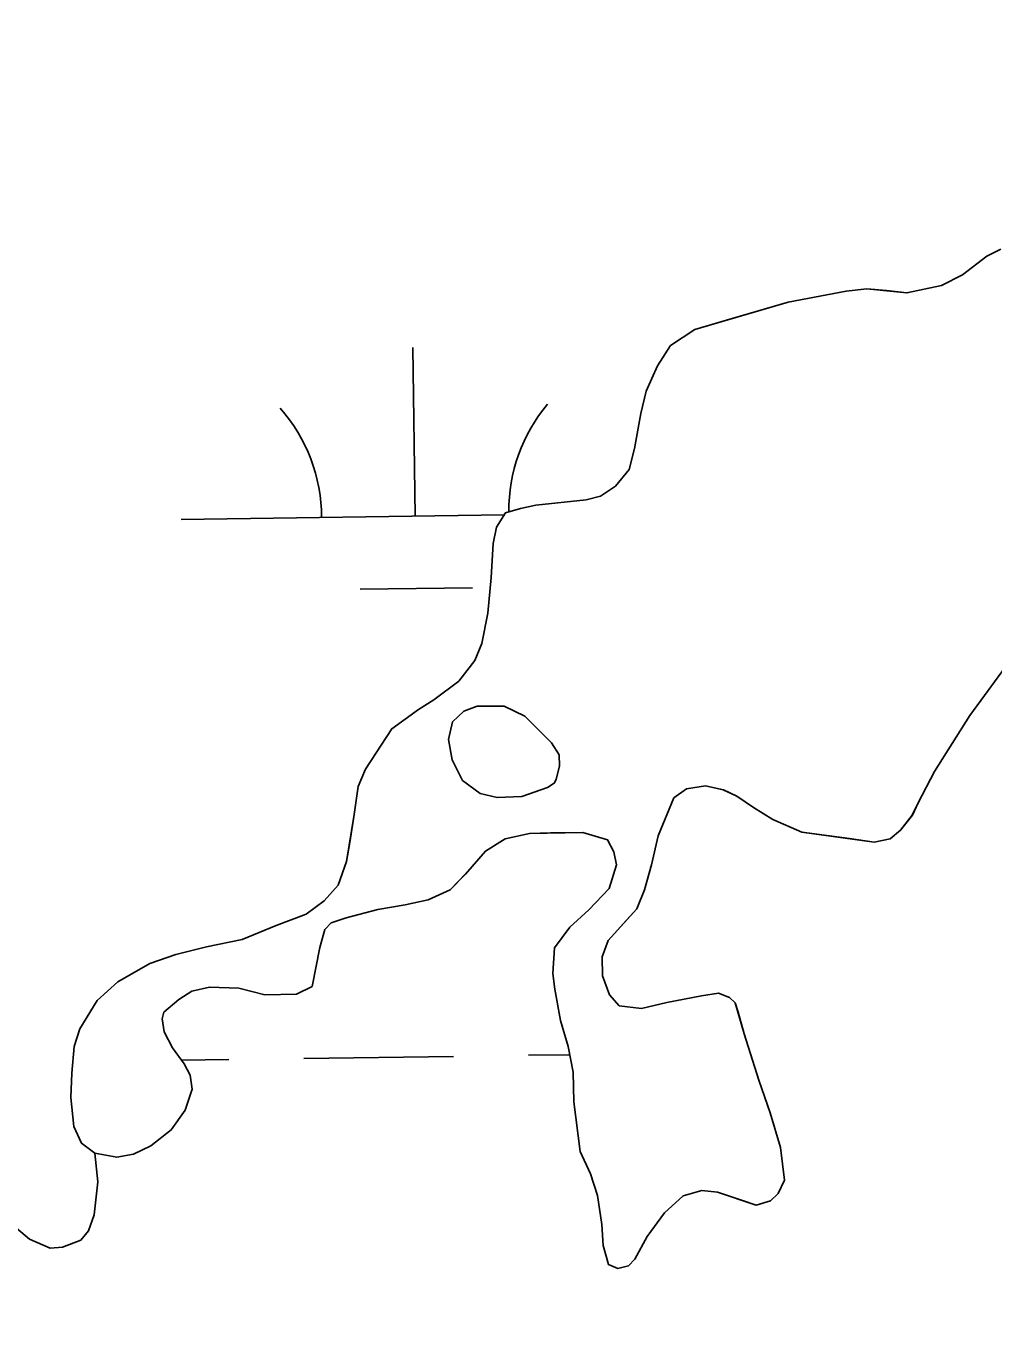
# Model space of a CAD drawing. Extents: x 3767014 to 3805179, y 361544 to 387384.
# Drawn here: x 3786646.4 to 3786853, y 368055.8 to 368335.6 of the extents above; entities that cross this region are included whole.
import ezdxf

# ---------------------------------------------------------------- set-up
doc = ezdxf.new("R2010")
doc.units = 0
for name, color, linetype in [('V-RIVR-EDGE', 7, 'Continuous'), ('V-TOPO-SHOR', 7, 'Continuous'), ('V-WETL-SWMP', 7, 'Continuous')]:
    doc.layers.add(name, color=color, linetype=linetype)

msp = doc.modelspace()

# ---------------------------------------------------------------- linework, layer by layer
at = {"layer": 'V-RIVR-EDGE'}
msp.add_spline([(3785266.865, 377529.211), (3785342.8, 377494.248), (3785391.258, 377467.439), (3785439.72, 377442.249), (3785475.246, 377418.707), (3785525.316, 377389.469), (3785575.383, 377359.422), (3785621.413, 377331.811), (3785722.351, 377269.288), (3785796.661, 377231.094), (3785852.385, 377199.415), (3785928.324, 377166.069), (3785964.678, 377149.804), (3786028.506, 377124.576), (3786060.018, 377113.175), (3786092.316, 377092.068), (3786117.34, 377073.405), (3786135.083, 377053.143), (3786154.458, 377039.347), (3786176.258, 377024.735), (3786206.946, 377006.867), (3786256.211, 376979.248), (3786328.098, 376942.677), (3786374.949, 376919.917), (3786491.265, 376862.208), (3786553.467, 376833.749), (3786619.713, 376805.279), (3786729.589, 376759.718), (3786796.656, 376736.099), (3786845.136, 376718.187), (3786867.767, 376712.469), (3787003.51, 376661.992), (3787089.16, 376631.048), (3787163.496, 376603.367), (3787230.559, 376578.13), (3787257.223, 376568.359), (3787300.044, 376551.27), (3787354.992, 376532.533), (3787409.127, 376512.181), (3787544.074, 376466.558), (3787612.756, 376442.126), (3787657.197, 376425.841), (3787730.724, 376398.162), (3787781.63, 376380.244), (3787834.96, 376361.511), (3787891.524, 376341.961), (3787940, 376322.432), (3787998.976, 376297.215), (3788050.697, 376281.721), (3788117.768, 376259.719), (3788176.757, 376240.164), (3788221.198, 376223.879), (3788259.981, 376209.226), (3788406.252, 376164.383), (3788541.215, 376125.23), (3788606.67, 376104.041), (3788679.39, 376077.173), (3788748.889, 376055.974), (3788871.693, 376005.528), (3788969.454, 375966.467), (3789047.013, 375933.926), (3789119.723, 375903.014), (3789155.253, 375881.09), (3789182.716, 375867.274), (3789214.225, 375854.256), (3789257.04, 375834.74), (3789281.286, 375828.21), (3789303.105, 375821.686), (3789328.955, 375809.491), (3789367.724, 375789.177), (3789414.577, 375767.225), (3789468.708, 375745.255), (3789509.105, 375728.981), (3789555.157, 375710.266), (3789585.849, 375694.015), (3789620.578, 375675.328), (3789681.97, 375646.062), (3789753.859, 375610.3), (3789792.633, 375591.603), (3789842.712, 375566.408), (3789897.64, 375539.584), (3789938.019, 375516.03), (3789968.727, 375506.25), (3790004.289, 375497.265), (3790030.972, 375494.773), (3790047.128, 375487.455), (3790077.007, 375469.589), (3790124.633, 375433.077), (3790192.442, 375382.768), (3790252.165, 375332.478), (3790290.91, 375302.459), (3790337.741, 375271.611), (3790406.357, 375220.491), (3790469.329, 375175.855), (3790570.248, 375106.054), (3790647.751, 375050.868), (3790691.367, 375028.115), (3790744.667, 374997.251), (3790806.838, 374955.852), (3790873.863, 374915.249), (3790932, 374877.903), (3791002.231, 374825.97), (3791052.265, 374782.175), (3791082.927, 374753.793), (3791131.331, 374705.149), (3791170.05, 374664.616), (3791192.631, 374638.681), (3791220.891, 374620.01), (3791288.67, 374557.569), (3791322.577, 374533.223), (3791362.944, 374504.817), (3791396.042, 374480.473), (3791434.785, 374449.645), (3791482.407, 374411.517), (3791534.052, 374365.291), (3791646.192, 374254.216), (3791707.514, 374196.644), (3791738.968, 374161.791), (3791773.65, 374123.694), (3791803.497, 374092.888), (3791829.321, 374070.18), (3791830.912, 374059.662), (3791837.316, 374032.958), (3791849.409, 374017.562), (3791884.123, 373992.405), (3791930.977, 373971.262), (3791954.393, 373955.838), (3791993.134, 373924.202), (3792026.979, 373874.785), (3792047.912, 373836.722), (3792063.186, 373799.482), (3792086.509, 373746.857), (3792112.249, 373690.181), (3792141.261, 373648.864), (3792158.993, 373624.558), (3792177.552, 373607.528), (3792214.702, 373586.409), (3792255.083, 373563.665), (3792301.119, 373538.48), (3792346.34, 373510.871), (3792382.671, 373485.71), (3792422.225, 373455.689), (3792479.537, 373411.875), (3792548.144, 373356.711), (3792619.168, 373298.307), (3792672.431, 373252.077), (3792709.534, 373212.357), (3792750.656, 373162.113), (3792839.385, 373068.08), (3792888.572, 373008.92), (3792945.027, 372945.699), (3792999.062, 372884.91), (3793053.898, 372820.884), (3793149.89, 372720.363), (3793208.761, 372653.092), (3793261.195, 372598.777), (3793315.232, 372538.796), (3793358.792, 372493.399), (3793409.592, 372432.618), (3793462.809, 372367.787), (3793498.283, 372323.219), (3793536.997, 372280.26), (3793578.124, 372232.443), (3793604.724, 372196.792), (3793668.438, 372125.466), (3793703.128, 372090.604), (3793760.41, 372034.66), (3793806.384, 371984.404), (3793839.438, 371942.268), (3793939.427, 371823.136), (3793981.333, 371763.186), (3794029.674, 371688.662), (3794050.609, 371651.408), (3794073.177, 371620.62), (3794178.796, 371488.535), (3794237.625, 371404.28), (3794268.243, 371358.106), (3794301.293, 371314.353), (3794332.724, 371269.794), (3794395.613, 371192), (3794429.476, 371149.862), (3794472.201, 371093.953), (3794523.788, 371024.274), (3794601.175, 370922.181), (3794640.679, 370871.942), (3794687.421, 370805.509), (3794733.389, 370752.828), (3794829.339, 370635.323), (3794895.463, 370557.521), (3794959.948, 370470.826), (3795013.158, 370403.569), (3795070.394, 370329.023), (3795159.854, 370203.448), (3795225.98, 370126.454), (3795296.13, 370041.363), (3795379.18, 369940.065), (3795459.001, 369841.201), (3795508.163, 369772.337), (3795554.103, 369708.333), (3795661.315, 369566.538), (3795715.338, 369500.897), (3795762.105, 369444.169), (3795798.366, 369390.703), (3795915.247, 369234.327), (3795963.601, 369165.465), (3796028.082, 369077.153), (3796043.387, 369052.853), (3796054.672, 369037.459), (3796077.242, 369007.48), (3796148.213, 368927.239), (3796183.677, 368878.627), (3796226.382, 368814.631), (3796275.531, 368740.105), (3796314.222, 368688.25), (3796353.714, 368633.158), (3796401.268, 368567.533), (3796456.873, 368487.33), (3796513.292, 368409.551), (3796545.533, 368365.8), (3796626.113, 368246.716), (3796670.449, 368188.377), (3796704.298, 368140.578), (3796751.041, 368074.145), (3796787.308, 368023.105), (3796838.907, 367958.278), (3796844.528, 367942.09), (3796845.295, 367925.104), (3796846.094, 367921.059), (3796852.559, 367919.425), (3796863.071, 367918.59), (3796875.166, 367904.003), (3796903.398, 367874.01), (3796931.629, 367844.017), (3796952.579, 367812.424), (3796982.392, 367767.87), (3797007.371, 367730.606), (3797037.194, 367690.095), (3797062.185, 367657.684), (3797075.869, 367631.77), (3797095.223, 367609.078), (3797126.665, 367569.372), (3797156.484, 367527.244), (3797212.099, 367451.085), (3797254.808, 367388.706), (3797302.183, 367327.228)], degree=3, dxfattribs=at)
at = {"layer": 'V-TOPO-SHOR'}
for points in [[(3786740.183, 368154.59), (3786736.895, 368151.242), (3786732.195, 368149.044), (3786727.268, 368148.03), (3786721.447, 368146.996), (3786714.656, 368145.243), (3786711.513, 368144.176), (3786710.161, 368142.755), (3786709.067, 368138.863), (3786707.39, 368130.6), (3786704.064, 368128.933), (3786697.33, 368128.767), (3786691.747, 368130.215), (3786685.501, 368130.456), (3786681.757, 368129.572), (3786678.929, 368127.817), (3786675.728, 368125.064), (3786675.365, 368123.667), (3786675.83, 368120.905), (3786677.598, 368117.482), (3786680.059, 368114.074), (3786681.409, 368111.631), (3786681.778, 368108.67), (3786680.303, 368104.174), (3786677.338, 368099.941), (3786672.963, 368096.564), (3786669.244, 368094.788), (3786665.695, 368094.106), (3786661.015, 368094.981), (3786658.191, 368097.09), (3786656.516, 368100.715), (3786655.868, 368106.841), (3786656.135, 368112.096), (3786656.589, 368117.755), (3786657.783, 368121.55), (3786661.498, 368127.585), (3786665.957, 368131.558), (3786672.795, 368135.492), (3786678.294, 368137.411), (3786684.891, 368139.06), (3786692.481, 368140.635), (3786699.739, 368143.586), (3786706.116, 368146.023), (3786710.009, 368148.892), (3786712.997, 368152.237), (3786714.757, 368157.232), (3786715.449, 368161.312), (3786716.391, 368167.277), (3786717.233, 368173.243), (3786718.826, 368176.946), (3786724.458, 368185.607), (3786730.1, 368189.707), (3786733.418, 368191.771), (3786738.767, 368195.767), (3786742.126, 368200.207), (3786743.621, 368203.812), (3786744.948, 368210.283), (3786745.651, 368217.929), (3786746.066, 368225.17), (3786746.773, 368228.656), (3786748.68, 368231.675), (3786751.926, 368232.645), (3786755.178, 368233.321), (3786765.946, 368234.478), (3786768.998, 368235.246), (3786772.213, 368237.407), (3786775.099, 368240.946), (3786776.276, 368245.431), (3786777.577, 368252.894), (3786778.746, 368257.678), (3786781.19, 368263.089), (3786783.954, 368267.416), (3786789.122, 368270.812), (3786797.086, 368273.19), (3786809.087, 368276.655), (3786821.41, 368279.041), (3786825.857, 368279.547), (3786830.026, 368279.153), (3786834.399, 368278.666), (3786841.79, 368280.237), (3786846.289, 368282.527), (3786851.44, 368286.518), (3786854.475, 368287.98)], [(3786857.021, 368200.967), (3786847.819, 368188.454), (3786840.291, 368176.479), (3786836.791, 368169.755), (3786835.566, 368167.15), (3786833.072, 368163.919), (3786830.837, 368162.08), (3786827.386, 368161.402), (3786822.119, 368162.161), (3786811.981, 368163.497), (3786805.772, 368166.217), (3786801.647, 368168.789), (3786798.12, 368171.179), (3786795.212, 368172.594), (3786791.428, 368173.391), (3786787.383, 368172.797), (3786784.657, 368170.845), (3786781.29, 368162.739), (3786779.856, 368156.562), (3786778.404, 368151.176), (3786776.721, 368147.172), (3786773.829, 368143.93), (3786770.649, 368140.385), (3786769.346, 368136.885), (3786769.446, 368132.826), (3786770.933, 368128.802), (3786772.973, 368126.473), (3786777.743, 368125.9), (3786783.16, 368127.122), (3786790.553, 368128.593), (3786794.205, 368129.178), (3786796.507, 368128.245), (3786797.723, 368127.085), (3786798.366, 368125.119), (3786799.669, 368120.497), (3786802.788, 368110.568), (3786805.237, 368103.595), (3786807.402, 368096.22), (3786808.268, 368089.208), (3786806.949, 368086.4), (3786805.307, 368084.776), (3786802.257, 368083.907), (3786799.063, 368084.917), (3786793.965, 368086.674), (3786790.59, 368086.988), (3786786.656, 368085.898), (3786782.685, 368082.234), (3786778.945, 368077.19), (3786776.291, 368072.369), (3786774.937, 368070.948), (3786772.672, 368070.397), (3786770.671, 368071.238), (3786769.582, 368075.273), (3786769.272, 368079.723), (3786768.326, 368085.941), (3786766.827, 368090.561), (3786764.627, 368095.36), (3786763.276, 368105.928), (3786763.12, 368112.264), (3786762.092, 368117.785), (3786760.47, 368123.292), (3786759.215, 368129.998), (3786758.836, 368133.356), (3786759.194, 368138.814), (3786762.455, 368143.254), (3786766.524, 368146.92), (3786770.87, 368151.485), (3786772.426, 368156.577), (3786771.863, 368159.335), (3786770.513, 368161.879), (3786765.223, 368163.431), (3786758.293, 368163.36), (3786753.837, 368163.249), (3786748.614, 368162.131), (3786744.42, 368159.452), (3786740.183, 368154.59)], [(3786758.51, 368182.582), (3786752.823, 368188.288), (3786748.409, 368190.457), (3786742.665, 368190.414), (3786739.818, 368189.353), (3786737.397, 368187.114), (3786736.5, 368183.328), (3786737.301, 368178.99), (3786739.49, 368174.585), (3786743.322, 368171.808), (3786746.91, 368170.904), (3786752.155, 368171.134), (3786757.656, 368173.053), (3786759.118, 368173.98), (3786759.495, 368174.781), (3786760.216, 368177.671), (3786760.159, 368180.049), (3786758.51, 368182.582)], [(3786661.015, 368094.981), (3786661.662, 368088.855), (3786660.845, 368081.8), (3786659.643, 368078.402), (3786658.009, 368076.381), (3786654.083, 368074.898), (3786651.51, 368074.734), (3786647.105, 368076.608), (3786642.452, 368080.555)]]:
    msp.add_lwpolyline(points, dxfattribs=at)
at = {"layer": 'V-WETL-SWMP'}
for p, q in [((3786854.476, 368287.98), (3786851.441, 368286.518)), ((3786851.441, 368286.518), (3786846.289, 368282.527)), ((3786846.289, 368282.527), (3786841.789, 368280.236)), ((3786821.411, 368279.04), (3786809.087, 368276.655)), ((3786825.857, 368279.546), (3786821.411, 368279.04)), ((3786834.398, 368278.667), (3786825.857, 368279.546)), ((3786841.789, 368280.236), (3786834.398, 368278.667)), ((3786809.087, 368276.655), (3786789.121, 368270.813)), ((3786789.121, 368270.813), (3786783.955, 368267.416)), ((3786783.955, 368267.416), (3786781.189, 368263.088)), ((3786729.432, 368230.983), (3786728.932, 368266.979)), ((3786781.189, 368263.088), (3786778.747, 368257.678)), ((3786778.747, 368257.678), (3786777.577, 368252.894)), ((3786777.577, 368252.894), (3786776.276, 368245.432)), ((3786776.276, 368245.432), (3786775.099, 368240.945)), ((3786775.099, 368240.945), (3786772.214, 368237.407)), ((3786772.214, 368237.407), (3786768.998, 368235.247)), ((3786765.946, 368234.478), (3786755.177, 368233.321)), ((3786768.998, 368235.247), (3786765.946, 368234.478)), ((3786679.436, 368230.288), (3786748.41, 368231.246)), ((3786748.68, 368231.674), (3786746.773, 368228.655)), ((3786751.925, 368232.646), (3786748.68, 368231.674)), ((3786755.177, 368233.321), (3786751.925, 368232.646)), ((3786746.773, 368228.655), (3786746.066, 368225.171)), ((3786746.066, 368225.171), (3786745.651, 368217.929)), ((3786745.651, 368217.929), (3786744.948, 368210.283)), ((3786717.647, 368215.387), (3786741.645, 368215.72)), ((3786744.948, 368210.283), (3786743.622, 368203.812)), ((3786743.622, 368203.812), (3786742.126, 368200.208)), ((3786742.126, 368200.208), (3786738.768, 368195.767)), ((3786847.82, 368188.454), (3786857.021, 368200.966)), ((3786738.768, 368195.767), (3786733.419, 368191.771)), ((3786733.419, 368191.771), (3786730.101, 368189.708)), ((3786730.101, 368189.708), (3786724.457, 368185.606)), ((3786840.29, 368176.48), (3786847.82, 368188.454)), ((3786724.457, 368185.606), (3786718.826, 368176.947)), ((3786718.826, 368176.947), (3786717.233, 368173.243)), ((3786836.79, 368169.756), (3786840.29, 368176.48)), ((3786717.233, 368173.243), (3786716.39, 368167.278)), ((3786784.656, 368170.846), (3786787.382, 368172.796)), ((3786787.382, 368172.796), (3786791.428, 368173.391)), ((3786791.428, 368173.391), (3786795.213, 368172.593)), ((3786795.213, 368172.593), (3786798.12, 368171.179)), ((3786781.29, 368162.739), (3786784.656, 368170.846)), ((3786798.12, 368171.179), (3786801.647, 368168.789)), ((3786835.567, 368167.15), (3786836.79, 368169.756)), ((3786716.39, 368167.278), (3786714.756, 368157.232)), ((3786801.647, 368168.789), (3786805.772, 368166.216)), ((3786833.071, 368163.919), (3786835.567, 368167.15)), ((3786805.772, 368166.216), (3786811.981, 368163.497)), ((3786811.981, 368163.497), (3786827.387, 368161.401)), ((3786830.838, 368162.08), (3786833.071, 368163.919)), ((3786744.42, 368159.451), (3786748.614, 368162.13)), ((3786748.614, 368162.13), (3786753.837, 368163.25)), ((3786753.837, 368163.25), (3786765.224, 368163.432)), ((3786765.224, 368163.432), (3786770.513, 368161.878)), ((3786770.513, 368161.878), (3786771.864, 368159.336)), ((3786779.857, 368156.562), (3786781.29, 368162.739)), ((3786827.387, 368161.401), (3786830.838, 368162.08)), ((3786740.182, 368154.591), (3786744.42, 368159.451)), ((3786771.864, 368159.336), (3786772.427, 368156.576)), ((3786714.756, 368157.232), (3786712.997, 368152.236)), ((3786772.427, 368156.576), (3786770.869, 368151.485)), ((3786778.405, 368151.176), (3786779.857, 368156.562)), ((3786736.896, 368151.241), (3786740.182, 368154.591)), ((3786712.997, 368152.236), (3786710.009, 368148.893)), ((3786732.195, 368149.044), (3786736.896, 368151.241)), ((3786770.869, 368151.485), (3786766.524, 368146.92)), ((3786776.721, 368147.172), (3786778.405, 368151.176)), ((3786710.009, 368148.893), (3786706.117, 368146.023)), ((3786714.656, 368145.243), (3786721.448, 368146.996)), ((3786721.448, 368146.996), (3786727.267, 368148.031)), ((3786727.267, 368148.031), (3786732.195, 368149.044)), ((3786766.524, 368146.92), (3786762.454, 368143.254)), ((3786770.648, 368140.385), (3786776.721, 368147.172)), ((3786706.117, 368146.023), (3786699.738, 368143.587)), ((3786710.16, 368142.755), (3786711.512, 368144.175)), ((3786711.512, 368144.175), (3786714.656, 368145.243)), ((3786699.738, 368143.587), (3786692.48, 368140.634)), ((3786709.068, 368138.864), (3786710.16, 368142.755)), ((3786762.454, 368143.254), (3786759.195, 368138.814)), ((3786684.891, 368139.06), (3786678.295, 368137.411)), ((3786692.48, 368140.634), (3786684.891, 368139.06)), ((3786707.39, 368130.6), (3786709.068, 368138.864)), ((3786759.195, 368138.814), (3786758.835, 368133.357)), ((3786769.347, 368136.886), (3786770.648, 368140.385)), ((3786672.795, 368135.492), (3786665.957, 368131.558)), ((3786678.295, 368137.411), (3786672.795, 368135.492)), ((3786769.447, 368132.826), (3786769.347, 368136.886)), ((3786758.835, 368133.357), (3786759.215, 368129.998)), ((3786770.934, 368128.802), (3786769.447, 368132.826)), ((3786665.957, 368131.558), (3786661.499, 368127.585)), ((3786681.758, 368129.571), (3786685.5, 368130.456)), ((3786685.5, 368130.456), (3786691.747, 368130.214)), ((3786691.747, 368130.214), (3786697.33, 368128.767)), ((3786704.063, 368128.933), (3786707.39, 368130.6)), ((3786759.215, 368129.998), (3786760.47, 368123.293)), ((3786661.499, 368127.585), (3786657.784, 368121.549)), ((3786675.727, 368125.063), (3786678.928, 368127.817)), ((3786678.928, 368127.817), (3786681.758, 368129.571)), ((3786697.33, 368128.767), (3786704.063, 368128.933)), ((3786772.973, 368126.474), (3786770.934, 368128.802)), ((3786783.16, 368127.122), (3786777.742, 368125.899)), ((3786790.554, 368128.593), (3786783.16, 368127.122)), ((3786794.204, 368129.178), (3786790.554, 368128.593)), ((3786796.506, 368128.244), (3786794.204, 368129.178)), ((3786797.723, 368127.086), (3786796.506, 368128.244)), ((3786799.669, 368120.496), (3786797.723, 368127.086)), ((3786675.365, 368123.668), (3786675.727, 368125.063)), ((3786777.742, 368125.899), (3786772.973, 368126.474)), ((3786657.784, 368121.549), (3786656.59, 368117.755)), ((3786675.83, 368120.905), (3786675.365, 368123.668)), ((3786760.47, 368123.293), (3786762.092, 368117.785)), ((3786677.598, 368117.482), (3786675.83, 368120.905)), ((3786802.787, 368110.568), (3786799.669, 368120.496)), ((3786656.59, 368117.755), (3786656.135, 368112.097)), ((3786680.06, 368114.075), (3786677.598, 368117.482)), ((3786753.625, 368115.876), (3786762.425, 368115.998)), ((3786762.092, 368117.785), (3786763.12, 368112.263)), ((3786679.503, 368114.846), (3786689.631, 368114.987)), ((3786681.408, 368111.632), (3786680.06, 368114.075)), ((3786705.629, 368115.209), (3786737.626, 368115.653)), ((3786656.135, 368112.097), (3786655.869, 368106.841)), ((3786681.778, 368108.669), (3786681.408, 368111.632)), ((3786763.12, 368112.263), (3786763.276, 368105.927)), ((3786805.238, 368103.595), (3786802.787, 368110.568)), ((3786680.304, 368104.175), (3786681.778, 368108.669)), ((3786655.869, 368106.841), (3786656.516, 368100.715)), ((3786763.276, 368105.927), (3786764.627, 368095.36)), ((3786677.338, 368099.941), (3786680.304, 368104.175)), ((3786807.401, 368096.219), (3786805.238, 368103.595)), ((3786656.516, 368100.715), (3786658.19, 368097.091)), ((3786672.964, 368096.564), (3786677.338, 368099.941)), ((3786658.19, 368097.091), (3786661.016, 368094.981)), ((3786669.243, 368094.788), (3786672.964, 368096.564)), ((3786661.016, 368094.981), (3786665.694, 368094.106)), ((3786665.694, 368094.106), (3786669.243, 368094.788)), ((3786764.627, 368095.36), (3786766.826, 368090.561)), ((3786808.268, 368089.207), (3786807.401, 368096.219)), ((3786766.826, 368090.561), (3786768.327, 368085.942)), ((3786806.95, 368086.4), (3786808.268, 368089.207)), ((3786768.327, 368085.942), (3786769.273, 368079.724)), ((3786782.684, 368082.235), (3786786.655, 368085.899)), ((3786786.655, 368085.899), (3786790.59, 368086.987)), ((3786790.59, 368086.987), (3786793.966, 368086.674)), ((3786793.966, 368086.674), (3786802.257, 368083.907)), ((3786805.306, 368084.775), (3786806.95, 368086.4)), ((3786802.257, 368083.907), (3786805.306, 368084.775)), ((3786769.273, 368079.724), (3786769.581, 368075.274)), ((3786778.945, 368077.189), (3786782.684, 368082.235)), ((3786776.29, 368072.369), (3786778.945, 368077.189)), ((3786769.581, 368075.274), (3786770.671, 368071.239)), ((3786770.671, 368071.239), (3786772.673, 368070.397)), ((3786774.938, 368070.948), (3786776.29, 368072.369)), ((3786772.673, 368070.397), (3786774.938, 368070.948))]:
    msp.add_line(p, q, dxfattribs=at)
msp.add_lwpolyline([(3786758.51, 368182.583), (3786760.158, 368180.048), (3786760.217, 368177.672), (3786759.496, 368174.782), (3786759.119, 368173.98), (3786757.656, 368173.052), (3786752.156, 368171.133), (3786746.911, 368170.905), (3786743.323, 368171.807), (3786739.49, 368174.585), (3786737.301, 368178.989), (3786736.5, 368183.328), (3786737.397, 368187.114), (3786739.818, 368189.353), (3786742.665, 368190.414), (3786748.41, 368190.457), (3786752.822, 368188.288)], close=True, dxfattribs=at)
for centre, start, end in [((3786674.187, 368230.69), 0.02404, 41.5677), ((3786784.663, 368232.225), 140.02403, 180.53618)]:
    msp.add_arc(centre, 35.246, start, end, dxfattribs=at)

doc.saveas('drawing.dxf')
